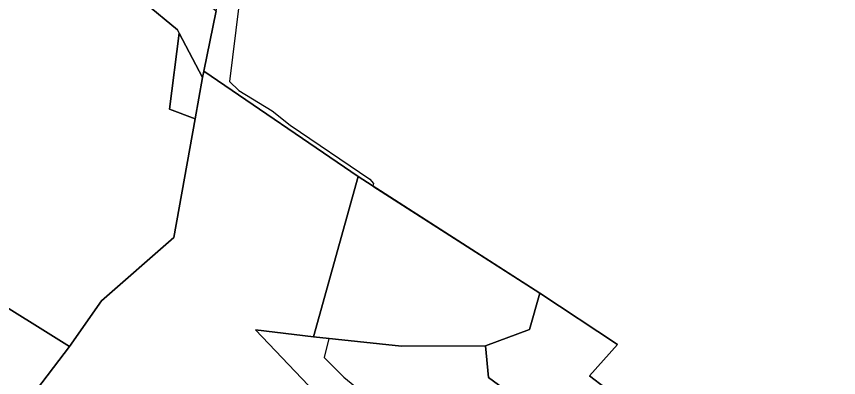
# Model space of a CAD drawing. Extents: x -477304 to -465429, y -1159113 to -1149210.
# Drawn here: x -473107.7 to -472814.2, y -1152372 to -1152243 of the extents above; entities that cross this region are included whole.
import ezdxf

# ---------------------------------------------------------------- set-up
doc = ezdxf.new("R2010")
doc.units = 0
for name, color, linetype in [('BPEJ_s', 7, 'Continuous'), ('ostatni_s', 7, 'Continuous'), ('PUPFL_s', 7, 'Continuous'), ('trav_porost_s', 7, 'Continuous')]:
    doc.layers.add(name, color=color, linetype=linetype)

msp = doc.modelspace()

# ---------------------------------------------------------------- linework, layer by layer
at = {"layer": 'BPEJ_s'}
for points in [[(-473028.33, -1152239.25), (-473031.73, -1152266.28), (-473028.33, -1152269.47), (-473016.41, -1152276.7), (-473010.03, -1152281.81), (-472981.52, -1152301.17), (-472980.24, -1152302.66), (-472980.44, -1152303.57), (-472920.86, -1152341.9), (-472924.52, -1152354.87), (-472940.24, -1152360.66), (-472970.26, -1152360.77), (-472996.15, -1152358.04), (-472997.9, -1152364.79), (-472994.07, -1152368.62), (-472990.88, -1152371.82), (-472983.75, -1152377.64)], [(-473028.33, -1152239.25), (-473031.73, -1152266.28), (-473028.33, -1152269.47), (-473016.41, -1152276.7), (-473010.03, -1152281.81), (-472981.52, -1152301.17), (-472980.24, -1152302.66), (-472980.44, -1152303.57), (-472920.86, -1152341.9), (-472924.52, -1152354.87), (-472940.24, -1152360.66)], [(-472940.24, -1152360.66), (-472970.26, -1152360.77), (-472996.15, -1152358.04), (-472997.9, -1152364.79), (-472994.07, -1152368.62), (-472990.88, -1152371.82), (-472983.75, -1152377.64)]]:
    msp.add_lwpolyline(points, dxfattribs=at)
at = {"layer": 'ostatni_s'}
for points in [[(-473040.88, -1152262.57), (-473041.27, -1152264.74), (-473049.61, -1152249.01), (-473050.28, -1152247.75), (-473073.3, -1152228.62), (-473110.28, -1152213.27), (-473112.79, -1152215.65), (-473124.57, -1152216.76), (-473123.09, -1152203.62), (-473106.05, -1152202.42), (-473079.33, -1152210.59), (-473065.29, -1152218.57), (-473051.6, -1152228.45), (-473036.41, -1152240.93)], [(-473043.93, -1152279.52), (-473053.1, -1152276.08), (-473049.61, -1152249.01), (-473041.27, -1152264.74)], [(-472924.5, -1152382.86), (-472923.84, -1152393.34), (-472926.33, -1152403.52), (-472926.65, -1152411), (-472949.52, -1152414.17), (-472963.52, -1152416.66), (-472972.31, -1152424.25), (-472973.78, -1152427.9), (-472977.82, -1152425.36), (-472975.26, -1152419.6), (-472968.05, -1152412.12), (-473022.36, -1152354.93), (-473001.67, -1152357.46), (-472970.26, -1152360.77), (-472940.24, -1152360.66), (-472939.26, -1152371.96)]]:
    msp.add_lwpolyline(points, close=True, dxfattribs=at)
at = {"layer": 'PUPFL_s'}
msp.add_lwpolyline([(-472803.51, -1152404.04), (-472830.41, -1152427.14), (-472903.11, -1152371.38), (-472893.2, -1152360.18), (-472920.86, -1152341.9), (-472985.79, -1152300.13), (-473040.88, -1152262.57), (-473036.41, -1152240.93), (-473034.41, -1152231.26), (-473034.37, -1152199.73), (-473027.19, -1152178.76), (-473017.8, -1152155.53), (-473010.18, -1152139.7), (-472982.44, -1152090.82), (-472960.86, -1152078.9), (-472958.26, -1152077.68), (-472937.94, -1152068.1), (-472878.73, -1152053.84), (-472844.43, -1152052.44), (-472832.17, -1152063.06), (-472790.4, -1152088.88)], dxfattribs=at)
msp.add_lwpolyline([(-472926.65, -1152411), (-472926.33, -1152403.52), (-472923.84, -1152393.34), (-472924.5, -1152382.86), (-472939.26, -1152371.96), (-472940.24, -1152360.66), (-472924.52, -1152354.87), (-472920.86, -1152341.9), (-472893.2, -1152360.18), (-472903.11, -1152371.38), (-472830.41, -1152427.14), (-472823.66, -1152432.47), (-472843.97, -1152451.27), (-472862.84, -1152462.44), (-472873.21, -1152463.72), (-472888.68, -1152460.84), (-472906.23, -1152454.73), (-472910, -1152446.54), (-472923.24, -1152442.92), (-472945.7, -1152436.8), (-472963.52, -1152416.66), (-472949.52, -1152414.17)], close=True, dxfattribs=at)
at = {"layer": 'trav_porost_s'}
for points in [[(-473053.1, -1152276.08), (-473043.93, -1152279.52), (-473051.55, -1152321.94), (-473077.39, -1152344.62), (-473088.75, -1152360.89), (-473182.1, -1152302.69), (-473184.18, -1152301.4), (-473173.99, -1152281.78), (-473171.05, -1152279.45), (-473178.4, -1152261.96), (-473159.76, -1152238.29), (-473146.32, -1152229.05), (-473142.59, -1152232.65), (-473139.5, -1152230.29), (-473135.26, -1152233.64), (-473127.52, -1152224.95), (-473129.97, -1152221.87), (-473124.57, -1152216.76), (-473112.79, -1152215.65), (-473110.28, -1152213.27), (-473073.3, -1152228.62), (-473050.28, -1152247.75), (-473049.61, -1152249.01)], [(-473102.42, -1152378.92), (-473088.75, -1152360.89), (-473077.39, -1152344.62), (-473051.55, -1152321.94), (-473043.93, -1152279.52), (-473041.27, -1152264.74), (-473040.88, -1152262.57), (-472985.79, -1152300.13), (-473001.67, -1152357.46), (-473022.36, -1152354.93), (-472968.05, -1152412.12), (-472975.26, -1152419.6), (-472977.82, -1152425.36), (-473014.07, -1152402.39), (-473024.95, -1152424.26)], [(-472970.26, -1152360.77), (-473001.67, -1152357.46), (-472985.79, -1152300.13), (-472920.86, -1152341.9), (-472924.52, -1152354.87), (-472940.24, -1152360.66)], [(-473182.1, -1152302.69), (-473088.75, -1152360.89), (-473102.42, -1152378.92), (-473113.5, -1152391.37), (-473117.93, -1152402.7), (-473119.54, -1152406.83), (-473172.27, -1152379.81), (-473205.6, -1152462.97), (-473256.29, -1152449.88), (-473184.18, -1152301.4)]]:
    msp.add_lwpolyline(points, close=True, dxfattribs=at)

doc.saveas('drawing.dxf')
